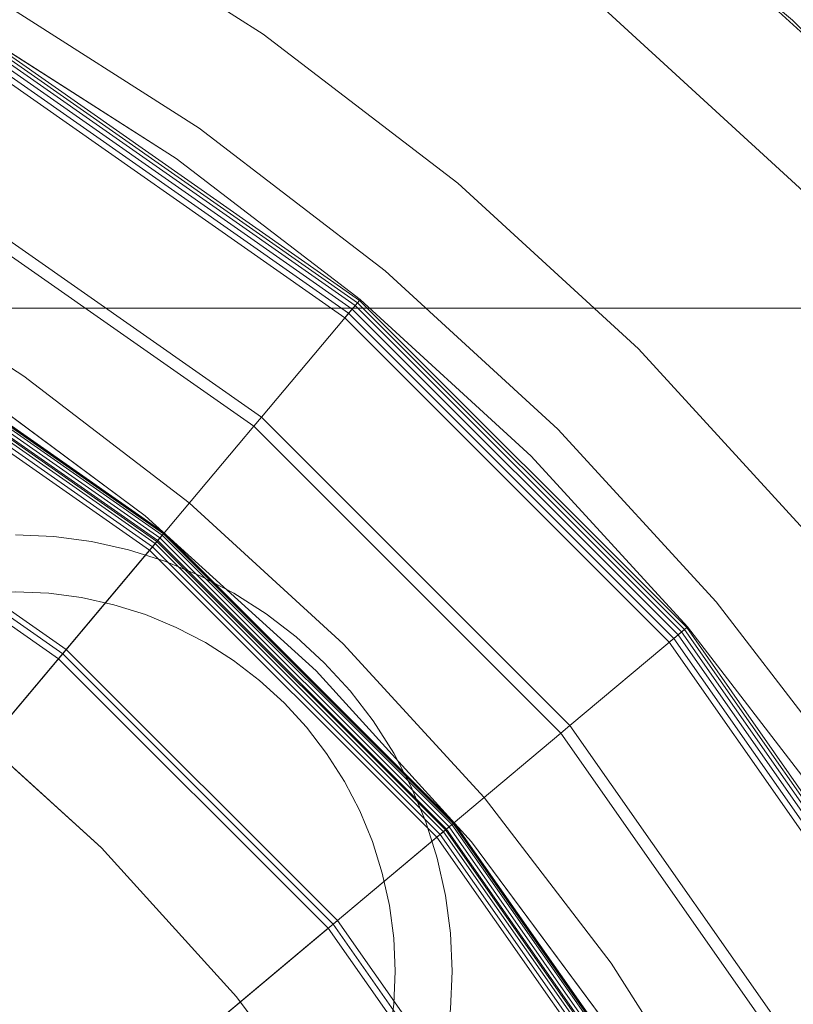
# Model space of a CAD drawing. Header units: inches. Extents: x -412 to -304, y -62 to 18.
# Tile 699 of 809: x -357.364 to -356.962, y -3.258 to -2.747. Entities that reach past the tile are written whole.
import ezdxf

# ---------------------------------------------------------------- set-up
doc = ezdxf.new("R2010")
doc.units = ezdxf.units.IN
doc.header["$LTSCALE"] = 32
doc.header["$MEASUREMENT"] = 0
for name, color, linetype, lineweight in [('Black', 7, 'Continuous', 18), ('DashLine', 7, 'Continuous', 13), ('Drawing', 7, 'Continuous', 18), ('Metal_HtAdjMech', 7, 'Continuous', 18), ('Metal_MP', 7, 'Continuous', 5), ('None', 7, 'Continuous', 18), ('Plastic-MPWireManager', 7, 'Continuous', 25), ('SolidLine', 7, 'Continuous', 15), ('TIMotion-Frame', 7, 'Continuous', 18), ('Wood_1-H', 7, 'Continuous', 13)]:
    doc.layers.add(name, color=color, linetype=linetype, lineweight=lineweight)

# ---------------------------------------------------------------- blocks, each defined once
blk = doc.blocks.new('Group-20')
at = {"layer": 'Black'}
for points in [[(-34.54794, 16.53613, 28.9791), (34.54794, 16.53613, 28.9791), (34.54794, -16.53613, 28.9791), (-34.54794, -16.53613, 28.9791)], [(-34.54794, 16.53613, 27.70079), (34.54794, 16.53613, 27.70079), (34.54794, -16.53613, 27.70079), (-34.54794, -16.53613, 27.70079)]]:
    blk.add_3dface(points, dxfattribs=at)
at = {"layer": 'Wood_1-H'}
for points in [[(-35.96494, 17.95313, 28.99879), (35.96494, 17.95313, 28.99879), (35.96494, -17.95313, 28.99879), (-35.96494, -17.95313, 28.99879)], [(-35.96494, 17.95313, 28.9791), (35.96494, 17.95313, 28.9791), (35.96494, -17.95313, 28.9791), (-35.96494, -17.95313, 28.9791)]]:
    blk.add_3dface(points, dxfattribs=at)
blk = doc.blocks.new('MPHtAdjColumn-NoCable (3D)')
at = {"layer": 'Metal_HtAdjMech'}
for points in [[(-0.88536, 1.05513, 23.66289), (-0.68868, 1.19284, 23.66289), (-0.68789, 1.19147, 23.65699), (-0.88434, 1.05391, 23.65699)], [(-0.88536, 1.05513, 23.69544), (-0.68868, 1.19284, 23.69544), (-0.68868, 1.19284, 23.66289), (-0.88536, 1.05513, 23.66289)], [(-0.88434, 1.05391, 23.70135), (-0.68789, 1.19147, 23.70135), (-0.68868, 1.19284, 23.69544), (-0.88536, 1.05513, 23.69544)], [(-0.88434, 1.05391, 23.65699), (-0.68789, 1.19147, 23.65699), (-0.68696, 1.18984, 23.65454), (-0.88313, 1.05248, 23.65454)], [(-0.88156, 1.0506, 23.70567), (-0.68573, 1.18773, 23.70567), (-0.68789, 1.19147, 23.70135), (-0.88434, 1.05391, 23.70135)], [(-0.88313, 1.05248, 23.65454), (-0.68696, 1.18984, 23.65454), (-0.68573, 1.18773, 23.65267), (-0.88156, 1.0506, 23.65267)], [(-0.88156, 1.0506, 23.65267), (-0.68573, 1.18773, 23.65267), (-0.68431, 1.18526, 23.65149), (-0.87973, 1.04842, 23.65149)], [(-0.83454, 0.99457, 23.74793), (-0.64916, 1.12437, 23.74793), (-0.68573, 1.18773, 23.70567), (-0.88156, 1.0506, 23.70567)], [(-0.87973, 1.04842, 23.65149), (-0.68431, 1.18526, 23.65149), (-0.68278, 1.18261, 23.65108), (-0.87777, 1.04608, 23.65108)], [(-0.83055, 0.98981, 23.74951), (-0.64605, 1.119, 23.74951), (-0.64916, 1.12437, 23.74793), (-0.83454, 0.99457, 23.74793)], [(0, 0, 23.74951), (-0.64605, 1.119, 23.74951), (-0.83055, 0.98981, 23.74951)], [(-1.05513, 0.88536, 23.66289), (-0.88536, 1.05513, 23.66289), (-0.88434, 1.05391, 23.65699), (-1.05391, 0.88434, 23.65699)], [(-1.05513, 0.88536, 23.69544), (-0.88536, 1.05513, 23.69544), (-0.88536, 1.05513, 23.66289), (-1.05513, 0.88536, 23.66289)], [(-1.05391, 0.88434, 23.70135), (-0.88434, 1.05391, 23.70135), (-0.88536, 1.05513, 23.69544), (-1.05513, 0.88536, 23.69544)], [(-1.05391, 0.88434, 23.65699), (-0.88434, 1.05391, 23.65699), (-0.88313, 1.05248, 23.65454), (-1.05248, 0.88313, 23.65454)], [(-1.0506, 0.88156, 23.70567), (-0.88156, 1.0506, 23.70567), (-0.88434, 1.05391, 23.70135), (-1.05391, 0.88434, 23.70135)], [(-1.05248, 0.88313, 23.65454), (-0.88313, 1.05248, 23.65454), (-0.88156, 1.0506, 23.65267), (-1.0506, 0.88156, 23.65267)], [(-1.0506, 0.88156, 23.65267), (-0.88156, 1.0506, 23.65267), (-0.87973, 1.04842, 23.65149), (-1.04842, 0.87973, 23.65149)], [(-0.99457, 0.83454, 23.74793), (-0.83454, 0.99457, 23.74793), (-0.88156, 1.0506, 23.70567), (-1.0506, 0.88156, 23.70567)], [(-1.04842, 0.87973, 23.65149), (-0.87973, 1.04842, 23.65149), (-0.87777, 1.04608, 23.65108), (-1.04608, 0.87777, 23.65108)], [(-0.98981, 0.83055, 23.74951), (-0.83055, 0.98981, 23.74951), (-0.83454, 0.99457, 23.74793), (-0.99457, 0.83454, 23.74793)], [(0, 0, 23.74951), (-0.83055, 0.98981, 23.74951), (-0.98981, 0.83055, 23.74951)], [(-1.19284, 0.68868, 23.66289), (-1.05513, 0.88536, 23.66289), (-1.05391, 0.88434, 23.65699), (-1.19147, 0.68789, 23.65699)], [(-1.19284, 0.68868, 23.69544), (-1.05513, 0.88536, 23.69544), (-1.05513, 0.88536, 23.66289), (-1.19284, 0.68868, 23.66289)], [(-1.19147, 0.68789, 23.70135), (-1.05391, 0.88434, 23.70135), (-1.05513, 0.88536, 23.69544), (-1.19284, 0.68868, 23.69544)], [(-1.19147, 0.68789, 23.65699), (-1.05391, 0.88434, 23.65699), (-1.05248, 0.88313, 23.65454), (-1.18984, 0.68696, 23.65454)], [(-1.18773, 0.68573, 23.70567), (-1.0506, 0.88156, 23.70567), (-1.05391, 0.88434, 23.70135), (-1.19147, 0.68789, 23.70135)], [(-1.18984, 0.68696, 23.65454), (-1.05248, 0.88313, 23.65454), (-1.0506, 0.88156, 23.65267), (-1.18773, 0.68573, 23.65267)], [(-1.18773, 0.68573, 23.65267), (-1.0506, 0.88156, 23.65267), (-1.04842, 0.87973, 23.65149), (-1.18526, 0.68431, 23.65149)], [(-1.12437, 0.64916, 23.74793), (-0.99457, 0.83454, 23.74793), (-1.0506, 0.88156, 23.70567), (-1.18773, 0.68573, 23.70567)], [(-1.18526, 0.68431, 23.65149), (-1.04842, 0.87973, 23.65149), (-1.04608, 0.87777, 23.65108), (-1.18261, 0.68278, 23.65108)], [(-1.119, 0.64605, 23.74951), (-0.98981, 0.83055, 23.74951), (-0.99457, 0.83454, 23.74793), (-1.12437, 0.64916, 23.74793)], [(0, 0, 23.74951), (-0.98981, 0.83055, 23.74951), (-1.119, 0.64605, 23.74951)]]:
    blk.add_3dface(points, dxfattribs=at)
for points, invisible_edges in [([(-0.79036, 1.12875, 2.90305), (-0.68898, 1.19334, 2.90305), (-0.70711, 0.90396, 2.90305), (-0.72426, 0.90321, 2.90305)], 10), ([(-0.71133, 1.01588, 23.65108), (-0.62008, 1.07401, 23.65108), (-0.68898, 1.19334, 23.65108), (-0.79036, 1.12875, 23.65108)], 10), ([(-0.68995, 0.90321, 2.90305), (-0.70711, 0.90396, 2.90305), (-0.68898, 1.19334, 2.90305)], 10), ([(-0.88573, 1.05557, 2.90305), (-0.79036, 1.12875, 2.90305), (-0.75806, 0.89725, 2.90305), (-0.77443, 0.89209, 2.90305)], 10), ([(-0.88573, 1.05557, 2.90305), (-0.88573, 1.05557, 23.65108), (-0.79036, 1.12875, 23.65108), (-0.79036, 1.12875, 2.90305)], 5), ([(-0.79036, 1.12875, 23.65108), (-0.88573, 1.05557, 23.65108), (-0.79716, 0.95002, 23.65108), (-0.71133, 1.01588, 23.65108)], 10), ([(-0.72426, 0.90321, 2.90305), (-0.74129, 0.90097, 2.90305), (-0.79036, 1.12875, 2.90305)], 10), ([(-0.74129, 0.90097, 2.90305), (-0.75806, 0.89725, 2.90305), (-0.79036, 1.12875, 2.90305)], 10), ([(-0.68995, 0.90321, 3.18202), (-0.67292, 0.90097, 3.18202), (-0.62008, 1.07401, 3.18202), (-0.71133, 1.01588, 3.18202)], 10), ([(-0.62008, 1.07401, 3.18202), (-0.62008, 1.07401, 23.65108), (-0.71133, 1.01588, 23.65108), (-0.71133, 1.01588, 3.18202)], 5), ([(-0.97436, 0.97436, 2.90305), (-0.88573, 1.05557, 2.90305), (-0.82002, 0.86836, 2.90305), (-0.83364, 0.8579, 2.90305)], 10), ([(-0.97436, 0.97436, 2.90305), (-0.97436, 0.97436, 23.65108), (-0.88573, 1.05557, 23.65108), (-0.88573, 1.05557, 2.90305)], 5), ([(-0.87692, 0.87692, 23.65108), (-0.79716, 0.95002, 23.65108), (-0.88573, 1.05557, 23.65108), (-0.97436, 0.97436, 23.65108)], 10), ([(-0.88573, 1.05557, 2.90305), (-0.7903, 0.88551, 2.90305), (-0.80553, 0.87758, 2.90305)], 9), ([(-0.77443, 0.89209, 2.90305), (-0.7903, 0.88551, 2.90305), (-0.88573, 1.05557, 2.90305)], 10), ([(-0.80553, 0.87758, 2.90305), (-0.82002, 0.86836, 2.90305), (-0.88573, 1.05557, 2.90305)], 10), ([(-0.75806, 0.89725, 3.18202), (-0.74129, 0.90097, 3.18202), (-0.71133, 1.01588, 3.18202), (-0.79716, 0.95002, 3.18202)], 10), ([(-0.71133, 1.01588, 3.18202), (-0.71133, 1.01588, 23.65108), (-0.79716, 0.95002, 23.65108), (-0.79716, 0.95002, 3.18202)], 5), ([(-0.71133, 1.01588, 3.18202), (-0.74129, 0.90097, 3.18202), (-0.72426, 0.90321, 3.18202)], 9), ([(-0.72426, 0.90321, 3.18202), (-0.70711, 0.90396, 3.18202), (-0.71133, 1.01588, 3.18202)], 10), ([(-0.71133, 1.01588, 3.18202), (-0.70711, 0.90396, 3.18202), (-0.68995, 0.90321, 3.18202)], 9), ([(-1.05557, 0.88573, 2.90305), (-0.97436, 0.97436, 2.90305), (-0.8579, 0.83364, 2.90305), (-0.86836, 0.82002, 2.90305)], 10), ([(-1.05557, 0.88573, 2.90305), (-1.05557, 0.88573, 23.65108), (-0.97436, 0.97436, 23.65108), (-0.97436, 0.97436, 2.90305)], 5), ([(-0.97436, 0.97436, 23.65108), (-1.05557, 0.88573, 23.65108), (-0.95002, 0.79716, 23.65108), (-0.87692, 0.87692, 23.65108)], 10), ([(-0.83364, 0.8579, 2.90305), (-0.8463, 0.8463, 2.90305), (-0.97436, 0.97436, 2.90305)], 10), ([(-0.8463, 0.8463, 2.90305), (-0.8579, 0.83364, 2.90305), (-0.97436, 0.97436, 2.90305)], 10), ([(-0.79716, 0.95002, 3.18202), (-0.87692, 0.87692, 3.18202), (-0.82002, 0.86836, 3.18202), (-0.80553, 0.87758, 3.18202)], 10), ([(-0.79716, 0.95002, 3.18202), (-0.79716, 0.95002, 23.65108), (-0.87692, 0.87692, 23.65108), (-0.87692, 0.87692, 3.18202)], 5), ([(-0.80553, 0.87758, 3.18202), (-0.7903, 0.88551, 3.18202), (-0.79716, 0.95002, 3.18202)], 10), ([(-0.79716, 0.95002, 3.18202), (-0.77443, 0.89209, 3.18202), (-0.75806, 0.89725, 3.18202)], 9), ([(-0.79716, 0.95002, 3.18202), (-0.7903, 0.88551, 3.18202), (-0.77443, 0.89209, 3.18202)], 9), ([(-0.74129, 0.90097, 2.90305), (-0.74129, 0.90097, 3.18202), (-0.75806, 0.89725, 3.18202), (-0.75806, 0.89725, 2.90305)], 5), ([(-0.72426, 0.90321, 2.90305), (-0.72426, 0.90321, 3.18202), (-0.74129, 0.90097, 3.18202), (-0.74129, 0.90097, 2.90305)], 5), ([(-0.70711, 0.90396, 2.90305), (-0.70711, 0.90396, 3.18202), (-0.72426, 0.90321, 3.18202), (-0.72426, 0.90321, 2.90305)], 5), ([(-0.68995, 0.90321, 2.90305), (-0.68995, 0.90321, 3.18202), (-0.70711, 0.90396, 3.18202), (-0.70711, 0.90396, 2.90305)], 5), ([(-0.75806, 0.89725, 2.90305), (-0.75806, 0.89725, 3.18202), (-0.77443, 0.89209, 3.18202), (-0.77443, 0.89209, 2.90305)], 5), ([(-0.77443, 0.89209, 2.90305), (-0.77443, 0.89209, 3.18202), (-0.7903, 0.88551, 3.18202), (-0.7903, 0.88551, 2.90305)], 5), ([(-1.12875, 0.79036, 2.90305), (-1.05557, 0.88573, 2.90305), (-0.89209, 0.77443, 2.90305), (-0.89725, 0.75806, 2.90305)], 10), ([(-1.12875, 0.79036, 2.90305), (-1.12875, 0.79036, 23.65108), (-1.05557, 0.88573, 23.65108), (-1.05557, 0.88573, 2.90305)], 5), ([(-1.05557, 0.88573, 23.65108), (-1.12875, 0.79036, 23.65108), (-1.01588, 0.71133, 23.65108), (-0.95002, 0.79716, 23.65108)], 10), ([(-1.05557, 0.88573, 2.90305), (-0.87758, 0.80553, 2.90305), (-0.88551, 0.7903, 2.90305)], 9), ([(-0.88551, 0.7903, 2.90305), (-0.89209, 0.77443, 2.90305), (-1.05557, 0.88573, 2.90305)], 10), ([(-0.86836, 0.82002, 2.90305), (-0.87758, 0.80553, 2.90305), (-1.05557, 0.88573, 2.90305)], 10), ([(-0.7903, 0.88551, 2.90305), (-0.7903, 0.88551, 3.18202), (-0.80553, 0.87758, 3.18202), (-0.80553, 0.87758, 2.90305)], 5), ([(-0.87758, 0.80553, 3.18202), (-0.86836, 0.82002, 3.18202), (-0.87692, 0.87692, 3.18202), (-0.95002, 0.79716, 3.18202)], 10), ([(-0.87692, 0.87692, 3.18202), (-0.87692, 0.87692, 23.65108), (-0.95002, 0.79716, 23.65108), (-0.95002, 0.79716, 3.18202)], 5), ([(-0.87692, 0.87692, 3.18202), (-0.8579, 0.83364, 3.18202), (-0.8463, 0.8463, 3.18202)], 9), ([(-0.87692, 0.87692, 3.18202), (-0.86836, 0.82002, 3.18202), (-0.8579, 0.83364, 3.18202)], 9), ([(-0.87692, 0.87692, 3.18202), (-0.83364, 0.8579, 3.18202), (-0.82002, 0.86836, 3.18202)], 9), ([(-0.8463, 0.8463, 3.18202), (-0.83364, 0.8579, 3.18202), (-0.87692, 0.87692, 3.18202)], 10), ([(-0.80553, 0.87758, 2.90305), (-0.80553, 0.87758, 3.18202), (-0.82002, 0.86836, 3.18202), (-0.82002, 0.86836, 2.90305)], 5), ([(-0.82002, 0.86836, 2.90305), (-0.82002, 0.86836, 3.18202), (-0.83364, 0.8579, 3.18202), (-0.83364, 0.8579, 2.90305)], 5), ([(-0.83364, 0.8579, 2.90305), (-0.83364, 0.8579, 3.18202), (-0.8463, 0.8463, 3.18202), (-0.8463, 0.8463, 2.90305)], 5), ([(-0.8463, 0.8463, 2.90305), (-0.8463, 0.8463, 3.18202), (-0.8579, 0.83364, 3.18202), (-0.8579, 0.83364, 2.90305)], 5), ([(-0.8579, 0.83364, 2.90305), (-0.8579, 0.83364, 3.18202), (-0.86836, 0.82002, 3.18202), (-0.86836, 0.82002, 2.90305)], 5), ([(-0.86836, 0.82002, 2.90305), (-0.86836, 0.82002, 3.18202), (-0.87758, 0.80553, 3.18202), (-0.87758, 0.80553, 2.90305)], 5), ([(-0.88551, 0.7903, 3.18202), (-0.87758, 0.80553, 3.18202), (-0.95002, 0.79716, 3.18202)], 10), ([(-0.87758, 0.80553, 2.90305), (-0.87758, 0.80553, 3.18202), (-0.88551, 0.7903, 3.18202), (-0.88551, 0.7903, 2.90305)], 5), ([(-0.95002, 0.79716, 3.18202), (-1.01588, 0.71133, 3.18202), (-0.90097, 0.74129, 3.18202), (-0.89725, 0.75806, 3.18202)], 10), ([(-0.95002, 0.79716, 3.18202), (-0.95002, 0.79716, 23.65108), (-1.01588, 0.71133, 23.65108), (-1.01588, 0.71133, 3.18202)], 5), ([(-0.95002, 0.79716, 3.18202), (-0.89209, 0.77443, 3.18202), (-0.88551, 0.7903, 3.18202)], 9), ([(-0.89725, 0.75806, 3.18202), (-0.89209, 0.77443, 3.18202), (-0.95002, 0.79716, 3.18202)], 10), ([(-0.90321, 0.72426, 2.90305), (-0.90396, 0.70711, 2.90305), (-1.19334, 0.68898, 2.90305), (-1.12875, 0.79036, 2.90305)], 10), ([(-1.19334, 0.68898, 2.90305), (-1.19334, 0.68898, 23.65108), (-1.12875, 0.79036, 23.65108), (-1.12875, 0.79036, 2.90305)], 5), ([(-1.12875, 0.79036, 23.65108), (-1.19334, 0.68898, 23.65108), (-1.07401, 0.62008, 23.65108), (-1.01588, 0.71133, 23.65108)], 10), ([(-1.12875, 0.79036, 2.90305), (-0.89725, 0.75806, 2.90305), (-0.90097, 0.74129, 2.90305)], 9), ([(-0.90097, 0.74129, 2.90305), (-0.90321, 0.72426, 2.90305), (-1.12875, 0.79036, 2.90305)], 10), ([(-0.88551, 0.7903, 2.90305), (-0.88551, 0.7903, 3.18202), (-0.89209, 0.77443, 3.18202), (-0.89209, 0.77443, 2.90305)], 5), ([(-0.89209, 0.77443, 2.90305), (-0.89209, 0.77443, 3.18202), (-0.89725, 0.75806, 3.18202), (-0.89725, 0.75806, 2.90305)], 5), ([(-0.89725, 0.75806, 2.90305), (-0.89725, 0.75806, 3.18202), (-0.90097, 0.74129, 3.18202), (-0.90097, 0.74129, 2.90305)], 5), ([(-0.90321, 0.72426, 3.18202), (-0.90097, 0.74129, 3.18202), (-1.01588, 0.71133, 3.18202)], 10), ([(-0.90097, 0.74129, 2.90305), (-0.90097, 0.74129, 3.18202), (-0.90321, 0.72426, 3.18202), (-0.90321, 0.72426, 2.90305)], 5), ([(-0.90396, 0.70711, 3.18202), (-0.90321, 0.72426, 3.18202), (-1.01588, 0.71133, 3.18202)], 10), ([(-0.90321, 0.72426, 2.90305), (-0.90321, 0.72426, 3.18202), (-0.90396, 0.70711, 3.18202), (-0.90396, 0.70711, 2.90305)], 5), ([(-1.01588, 0.71133, 3.18202), (-1.07401, 0.62008, 3.18202), (-0.90097, 0.67292, 3.18202), (-0.90321, 0.68995, 3.18202)], 10), ([(-1.01588, 0.71133, 3.18202), (-1.01588, 0.71133, 23.65108), (-1.07401, 0.62008, 23.65108), (-1.07401, 0.62008, 3.18202)], 5), ([(-1.01588, 0.71133, 3.18202), (-0.90321, 0.68995, 3.18202), (-0.90396, 0.70711, 3.18202)], 9)]:
    blk.add_3dface(points, dxfattribs=dict(at, invisible_edges=invisible_edges))
at = {"layer": 'Metal_MP'}
for points, invisible_edges in [([(-0.6678, 0.93005, 2.76919), (-0.68738, 0.93262, 2.76919), (-0.69095, 1.48176, 2.76919), (-0.55918, 1.53634, 2.76919)], 10), ([(-0.70711, 0.93348, 2.90305), (-0.68738, 0.93262, 2.90305), (-0.65184, 1.49938, 2.90305), (-0.69043, 1.48067, 2.90305)], 10), ([(-0.70711, 0.93348, 2.76919), (-0.72684, 0.93262, 2.76919), (-0.81747, 1.4159, 2.76919), (-0.69095, 1.48176, 2.76919)], 10), ([(-0.69095, 1.48176, 2.76919), (-0.68738, 0.93262, 2.76919), (-0.70711, 0.93348, 2.76919)], 9), ([(-0.69043, 1.48067, 2.90305), (-0.77399, 1.44015, 2.90305), (-0.72684, 0.93262, 2.90305), (-0.70711, 0.93348, 2.90305)], 10), ([(-0.74642, 0.93005, 2.90305), (-0.72684, 0.93262, 2.90305), (-0.77399, 1.44015, 2.90305), (-0.81681, 1.41479, 2.90305)], 10), ([(-0.93776, 1.33926, 2.76919), (-0.81747, 1.4159, 2.76919), (-0.74642, 0.93005, 2.76919), (-0.7657, 0.92577, 2.76919)], 10), ([(-0.81747, 1.4159, 2.76919), (-0.72684, 0.93262, 2.76919), (-0.74642, 0.93005, 2.76919)], 9), ([(-0.7657, 0.92577, 2.90305), (-0.74642, 0.93005, 2.90305), (-0.81681, 1.41479, 2.90305), (-0.89034, 1.37124, 2.90305)], 10), ([(-0.89034, 1.37124, 2.90305), (-0.93697, 1.33815, 2.90305), (-0.78453, 0.91983, 2.90305), (-0.7657, 0.92577, 2.90305)], 10), ([(-0.80278, 0.91227, 2.76919), (-0.8203, 0.90316, 2.76919), (-1.05092, 1.25243, 2.76919), (-0.93776, 1.33926, 2.76919)], 10), ([(-0.93776, 1.33926, 2.76919), (-0.78453, 0.91983, 2.76919), (-0.80278, 0.91227, 2.76919)], 9), ([(-0.7657, 0.92577, 2.76919), (-0.78453, 0.91983, 2.76919), (-0.93776, 1.33926, 2.76919)], 10), ([(-0.80278, 0.91227, 2.90305), (-0.78453, 0.91983, 2.90305), (-0.93697, 1.33815, 2.90305), (-1.00092, 1.29276, 2.90305)], 10), ([(-1.00092, 1.29276, 2.90305), (-1.05002, 1.25137, 2.90305), (-0.8203, 0.90316, 2.90305), (-0.80278, 0.91227, 2.90305)], 10), ([(-0.83695, 0.89254, 2.76919), (-0.85262, 0.88052, 2.76919), (-1.15608, 1.15608, 2.76919), (-1.05092, 1.25243, 2.76919)], 10), ([(-1.05092, 1.25243, 2.76919), (-0.8203, 0.90316, 2.76919), (-0.83695, 0.89254, 2.76919)], 9), ([(-1.05002, 1.25137, 2.90305), (-1.10449, 1.20546, 2.90305), (-0.85262, 0.88052, 2.90305), (-0.83695, 0.89254, 2.90305)], 10), ([(-0.83695, 0.89254, 2.90305), (-0.8203, 0.90316, 2.90305), (-1.05002, 1.25137, 2.90305)], 10), ([(-1.25243, 1.05092, 23.4936), (-1.15608, 1.15608, 23.4936), (-1.24027, 1.24027, 23.4936), (-1.34364, 1.12745, 23.4936)], 10), ([(-1.34364, 1.12745, 2.3125), (-1.24027, 1.24027, 2.3125), (-1.15608, 1.15608, 2.3125), (-1.25243, 1.05092, 2.3125)], 10), ([(-1.10449, 1.20546, 2.90305), (-1.15509, 1.15509, 2.90305), (-0.86718, 0.86718, 2.90305), (-0.85262, 0.88052, 2.90305)], 10), ([(-1.20045, 1.10994, 2.90305), (-1.15608, 1.15608, 23.4936), (-1.25243, 1.05092, 23.4936)], 9), ([(-1.25243, 1.05092, 2.76919), (-1.25243, 1.05092, 2.3125), (-1.15608, 1.15608, 2.3125), (-1.15608, 1.15608, 2.76919)], 5), ([(-1.25243, 1.05092, 2.76919), (-1.15608, 1.15608, 2.76919), (-0.88052, 0.85262, 2.76919), (-0.89254, 0.83695, 2.76919)], 10), ([(-1.20045, 1.10994, 2.90305), (-1.15509, 1.15509, 2.90305), (-1.15608, 1.15608, 23.4936)], 10), ([(-0.88052, 0.85262, 2.90305), (-0.86718, 0.86718, 2.90305), (-1.15509, 1.15509, 2.90305), (-1.20045, 1.10994, 2.90305)], 10), ([(-1.15608, 1.15608, 2.76919), (-0.86718, 0.86718, 2.76919), (-0.88052, 0.85262, 2.76919)], 9), ([(-0.85262, 0.88052, 2.76919), (-0.86718, 0.86718, 2.76919), (-1.15608, 1.15608, 2.76919)], 10), ([(-1.25243, 1.05092, 23.4936), (-1.2514, 1.05004, 2.90305), (-1.20045, 1.10994, 2.90305)], 9), ([(-0.89254, 0.83695, 2.90305), (-0.88052, 0.85262, 2.90305), (-1.20045, 1.10994, 2.90305), (-1.2514, 1.05004, 2.90305)], 10), ([(-0.90316, 0.8203, 2.76919), (-0.91227, 0.80278, 2.76919), (-1.33926, 0.93776, 2.76919), (-1.25243, 1.05092, 2.76919)], 10), ([(-1.2514, 1.05004, 2.90305), (-1.28837, 1.00656, 2.90305), (-0.91227, 0.80278, 2.90305), (-0.90316, 0.8203, 2.90305)], 10), ([(-1.25243, 1.05092, 2.76919), (-0.89254, 0.83695, 2.76919), (-0.90316, 0.8203, 2.76919)], 9), ([(-0.90316, 0.8203, 2.90305), (-0.89254, 0.83695, 2.90305), (-1.2514, 1.05004, 2.90305)], 10), ([(-0.91983, 0.78453, 2.90305), (-0.91227, 0.80278, 2.90305), (-1.28837, 1.00656, 2.90305), (-1.33821, 0.93701, 2.90305)], 10), ([(-0.92577, 0.7657, 2.76919), (-0.93005, 0.74642, 2.76919), (-1.4159, 0.81747, 2.76919), (-1.33926, 0.93776, 2.76919)], 10), ([(-0.92577, 0.7657, 2.90305), (-0.91983, 0.78453, 2.90305), (-1.33821, 0.93701, 2.90305), (-1.36717, 0.89659, 2.90305)], 10), ([(-1.33926, 0.93776, 2.76919), (-0.91983, 0.78453, 2.76919), (-0.92577, 0.7657, 2.76919)], 9), ([(-1.33926, 0.93776, 2.76919), (-0.91227, 0.80278, 2.76919), (-0.91983, 0.78453, 2.76919)], 9), ([(-0.74642, 0.93005, 2.76919), (-0.74642, 0.93005, 2.90305), (-0.7657, 0.92577, 2.90305), (-0.7657, 0.92577, 2.76919)], 5), ([(-0.72684, 0.93262, 2.76919), (-0.72684, 0.93262, 2.90305), (-0.74642, 0.93005, 2.90305), (-0.74642, 0.93005, 2.76919)], 5), ([(-0.70711, 0.93348, 2.76919), (-0.70711, 0.93348, 2.90305), (-0.72684, 0.93262, 2.90305), (-0.72684, 0.93262, 2.76919)], 5), ([(-0.68738, 0.93262, 2.76919), (-0.68738, 0.93262, 2.90305), (-0.70711, 0.93348, 2.90305), (-0.70711, 0.93348, 2.76919)], 5), ([(-0.7657, 0.92577, 2.76919), (-0.7657, 0.92577, 2.90305), (-0.78453, 0.91983, 2.90305), (-0.78453, 0.91983, 2.76919)], 5), ([(-0.78453, 0.91983, 2.76919), (-0.78453, 0.91983, 2.90305), (-0.80278, 0.91227, 2.90305), (-0.80278, 0.91227, 2.76919)], 5), ([(-0.80278, 0.91227, 2.76919), (-0.80278, 0.91227, 2.90305), (-0.8203, 0.90316, 2.90305), (-0.8203, 0.90316, 2.76919)], 5), ([(-0.8203, 0.90316, 2.76919), (-0.8203, 0.90316, 2.90305), (-0.83695, 0.89254, 2.90305), (-0.83695, 0.89254, 2.76919)], 5), ([(-1.36717, 0.89659, 2.90305), (-1.41486, 0.81685, 2.90305), (-0.93005, 0.74642, 2.90305), (-0.92577, 0.7657, 2.90305)], 10), ([(-0.83695, 0.89254, 2.76919), (-0.83695, 0.89254, 2.90305), (-0.85262, 0.88052, 2.90305), (-0.85262, 0.88052, 2.76919)], 5), ([(-0.85262, 0.88052, 2.76919), (-0.85262, 0.88052, 2.90305), (-0.86718, 0.86718, 2.90305), (-0.86718, 0.86718, 2.76919)], 5), ([(-0.86718, 0.86718, 2.76919), (-0.86718, 0.86718, 2.90305), (-0.88052, 0.85262, 2.90305), (-0.88052, 0.85262, 2.76919)], 5), ([(-0.88052, 0.85262, 2.76919), (-0.88052, 0.85262, 2.90305), (-0.89254, 0.83695, 2.90305), (-0.89254, 0.83695, 2.76919)], 5), ([(-0.89254, 0.83695, 2.76919), (-0.89254, 0.83695, 2.90305), (-0.90316, 0.8203, 2.90305), (-0.90316, 0.8203, 2.76919)], 5), ([(-0.93262, 0.72684, 2.76919), (-0.93348, 0.70711, 2.76919), (-1.48176, 0.69095, 2.76919), (-1.4159, 0.81747, 2.76919)], 10), ([(-1.4159, 0.81747, 2.76919), (-0.93005, 0.74642, 2.76919), (-0.93262, 0.72684, 2.76919)], 9), ([(-0.90316, 0.8203, 2.76919), (-0.90316, 0.8203, 2.90305), (-0.91227, 0.80278, 2.90305), (-0.91227, 0.80278, 2.76919)], 5), ([(-0.93262, 0.72684, 2.90305), (-0.93005, 0.74642, 2.90305), (-1.41486, 0.81685, 2.90305), (-1.43685, 0.7801, 2.90305)], 10), ([(-0.91227, 0.80278, 2.76919), (-0.91227, 0.80278, 2.90305), (-0.91983, 0.78453, 2.90305), (-0.91983, 0.78453, 2.76919)], 5), ([(-0.91983, 0.78453, 2.76919), (-0.91983, 0.78453, 2.90305), (-0.92577, 0.7657, 2.90305), (-0.92577, 0.7657, 2.76919)], 5), ([(-0.93348, 0.70711, 2.90305), (-0.93262, 0.72684, 2.90305), (-1.43685, 0.7801, 2.90305), (-1.48079, 0.69048, 2.90305)], 10), ([(-0.92577, 0.7657, 2.76919), (-0.92577, 0.7657, 2.90305), (-0.93005, 0.74642, 2.90305), (-0.93005, 0.74642, 2.76919)], 5), ([(-0.93005, 0.74642, 2.76919), (-0.93005, 0.74642, 2.90305), (-0.93262, 0.72684, 2.90305), (-0.93262, 0.72684, 2.76919)], 5), ([(-0.93262, 0.72684, 2.76919), (-0.93262, 0.72684, 2.90305), (-0.93348, 0.70711, 2.90305), (-0.93348, 0.70711, 2.76919)], 5)]:
    blk.add_3dface(points, dxfattribs=dict(at, invisible_edges=invisible_edges))
blk = doc.blocks.new('MPHtAdjLeg-16-NoCable (3D)')
at = {"layer": 'DashLine', "color": 7}
blk.add_blockref('MPHtAdjColumn-NoCable (3D)', (0, 0), dxfattribs=at)
blk = doc.blocks.new('MpHtAdjBase-3 (3D)')
at = {"layer": 'Black', "color": 7}
blk.add_blockref('MPHtAdjLeg-16-NoCable (3D)', (-21.55512, 0), dxfattribs=at)
blk = doc.blocks.new('Group-21')
at = {"layer": 'Metal_HtAdjMech'}
for points, invisible_edges in [([(-1.2146, 0.11963, 23.90699), (-0.863, 0.863, 23.90699), (-0.2381, 1.19702, 23.90699), (-1.2146, 0.11963, 23.90699)], 15), ([(-1.2146, 0.11963, 23.90699), (-0.2381, 1.19702, 23.90699), (1.07636, 0.57533, 23.90699), (-1.2146, 0.11963, 23.90699)], 15), ([(-1.2146, 0.11963, 2.98179), (-0.863, 0.863, 2.98179), (-0.2381, 1.19702, 2.98179), (-1.2146, 0.11963, 2.98179)], 15), ([(-1.2146, 0.11963, 2.98179), (-0.2381, 1.19702, 2.98179), (1.07636, 0.57533, 2.98179), (-1.2146, 0.11963, 2.98179)], 15), ([(-0.863, 0.863, 23.90699), (-0.57533, 1.07636, 23.90699), (-0.2381, 1.19702, 23.90699), (-0.863, 0.863, 23.90699)], 15), ([(-0.863, 0.863, 2.98179), (-0.57533, 1.07636, 2.98179), (-0.2381, 1.19702, 2.98179), (-0.863, 0.863, 2.98179)], 15), ([(-0.863, 0.863, 23.90699), (-0.77426, 0.94344, 23.90699), (-0.57533, 1.07636, 23.90699), (-0.863, 0.863, 23.90699)], 14), ([(-0.863, 0.863, 2.98179), (-0.77426, 0.94344, 2.98179), (-0.57533, 1.07636, 2.98179), (-0.863, 0.863, 2.98179)], 14), ([(-0.77426, 0.94344, 23.90699), (-0.67806, 1.01479, 23.90699), (-0.57533, 1.07636, 23.90699), (-0.77426, 0.94344, 23.90699)], 12), ([(-0.77426, 0.94344, 2.98179), (-0.67806, 1.01479, 2.98179), (-0.57533, 1.07636, 2.98179), (-0.77426, 0.94344, 2.98179)], 12), ([(-1.2146, 0.11963, 23.90699), (-1.07636, 0.57533, 23.90699), (-0.863, 0.863, 23.90699), (-1.2146, 0.11963, 23.90699)], 15), ([(-1.2146, 0.11963, 2.98179), (-1.07636, 0.57533, 2.98179), (-0.863, 0.863, 2.98179), (-1.2146, 0.11963, 2.98179)], 15), ([(-1.07636, 0.57533, 23.90699), (-1.01479, 0.67806, 23.90699), (-0.863, 0.863, 23.90699), (-1.07636, 0.57533, 23.90699)], 14), ([(-1.07636, 0.57533, 2.98179), (-1.01479, 0.67806, 2.98179), (-0.863, 0.863, 2.98179), (-1.07636, 0.57533, 2.98179)], 14), ([(-1.01479, 0.67806, 23.90699), (-0.94344, 0.77426, 23.90699), (-0.863, 0.863, 23.90699), (-1.01479, 0.67806, 23.90699)], 12), ([(-1.01479, 0.67806, 2.98179), (-0.94344, 0.77426, 2.98179), (-0.863, 0.863, 2.98179), (-1.01479, 0.67806, 2.98179)], 12)]:
    blk.add_3dface(points, dxfattribs=dict(at, invisible_edges=invisible_edges))
for points in [[(-0.78417, 0.93454, 23.9188), (-0.60998, 1.05651, 23.9188), (-0.60978, 1.05616, 23.91574), (-0.78391, 0.93423, 23.91574)], [(-0.78417, 0.93454, 23.95135), (-0.60998, 1.05651, 23.95135), (-0.60998, 1.05651, 23.9188), (-0.78417, 0.93454, 23.9188)], [(-0.78406, 0.9344, 23.9534), (-0.60989, 1.05636, 23.9534), (-0.60998, 1.05651, 23.95135), (-0.78417, 0.93454, 23.95135)], [(-0.78372, 0.934, 23.95539), (-0.60962, 1.0559, 23.95539), (-0.60989, 1.05636, 23.9534), (-0.78406, 0.9344, 23.9534)], [(-0.78391, 0.93423, 23.91574), (-0.60978, 1.05616, 23.91574), (-0.60919, 1.05514, 23.91289), (-0.78316, 0.93333, 23.91289)], [(-0.78316, 0.93333, 23.95726), (-0.60919, 1.05514, 23.95726), (-0.60962, 1.0559, 23.95539), (-0.78372, 0.934, 23.95539)], [(-0.78316, 0.93333, 23.91289), (-0.60919, 1.05514, 23.91289), (-0.60825, 1.05352, 23.91045), (-0.78195, 0.93189, 23.91045)], [(-0.78195, 0.93189, 23.9597), (-0.60825, 1.05352, 23.9597), (-0.60919, 1.05514, 23.95726), (-0.78316, 0.93333, 23.95726)], [(-0.78195, 0.93189, 23.91045), (-0.60825, 1.05352, 23.91045), (-0.60735, 1.05197, 23.90898), (-0.7808, 0.93052, 23.90898)], [(-0.78038, 0.93002, 23.96158), (-0.60703, 1.0514, 23.96158), (-0.60825, 1.05352, 23.9597), (-0.78195, 0.93189, 23.9597)], [(-0.7808, 0.93052, 23.90898), (-0.60735, 1.05197, 23.90898), (-0.60633, 1.0502, 23.90789), (-0.77949, 0.92896, 23.90789)], [(-0.73336, 0.87398, 24.00383), (-0.57045, 0.98805, 24.00383), (-0.60703, 1.0514, 23.96158), (-0.78038, 0.93002, 23.96158)], [(-0.77949, 0.92896, 23.90789), (-0.60633, 1.0502, 23.90789), (-0.60523, 1.04828, 23.90722), (-0.77806, 0.92726, 23.90722)], [(-0.77806, 0.92726, 23.90722), (-0.60523, 1.04828, 23.90722), (-0.60408, 1.04629, 23.90699), (-0.77658, 0.9255, 23.90699)], [(-0.77658, 0.9255, 23.90699), (-0.60408, 1.04629, 23.90699), (0, 0, 23.90699)], [(-0.67806, 1.01479, 2.98179), (-0.67806, 1.01479, 23.90699), (-0.77426, 0.94344, 23.90699), (-0.77426, 0.94344, 2.98179)], [(-0.73153, 0.8718, 24.00501), (-0.56903, 0.98558, 24.00501), (-0.57045, 0.98805, 24.00383), (-0.73336, 0.87398, 24.00383)], [(-0.72939, 0.86925, 24.00541), (-0.56737, 0.98271, 24.00541), (-0.56903, 0.98558, 24.00501), (-0.73153, 0.8718, 24.00501)], [(0, 0, 24.00541), (0, 0, 24.00541), (-0.56737, 0.98271, 24.00541), (-0.72939, 0.86925, 24.00541)], [(-0.77426, 0.94344, 2.98179), (-0.77426, 0.94344, 23.90699), (-0.863, 0.863, 23.90699), (-0.863, 0.863, 2.98179)], [(-0.93454, 0.78417, 23.9188), (-0.78417, 0.93454, 23.9188), (-0.78391, 0.93423, 23.91574), (-0.93423, 0.78391, 23.91574)], [(-0.93454, 0.78417, 23.95135), (-0.78417, 0.93454, 23.95135), (-0.78417, 0.93454, 23.9188), (-0.93454, 0.78417, 23.9188)], [(-0.9344, 0.78406, 23.9534), (-0.78406, 0.9344, 23.9534), (-0.78417, 0.93454, 23.95135), (-0.93454, 0.78417, 23.95135)], [(-0.934, 0.78372, 23.95539), (-0.78372, 0.934, 23.95539), (-0.78406, 0.9344, 23.9534), (-0.9344, 0.78406, 23.9534)], [(-0.93423, 0.78391, 23.91574), (-0.78391, 0.93423, 23.91574), (-0.78316, 0.93333, 23.91289), (-0.93333, 0.78316, 23.91289)], [(-0.93333, 0.78316, 23.95726), (-0.78316, 0.93333, 23.95726), (-0.78372, 0.934, 23.95539), (-0.934, 0.78372, 23.95539)], [(-0.93333, 0.78316, 23.91289), (-0.78316, 0.93333, 23.91289), (-0.78195, 0.93189, 23.91045), (-0.93189, 0.78195, 23.91045)], [(-0.93189, 0.78195, 23.9597), (-0.78195, 0.93189, 23.9597), (-0.78316, 0.93333, 23.95726), (-0.93333, 0.78316, 23.95726)], [(-0.93189, 0.78195, 23.91045), (-0.78195, 0.93189, 23.91045), (-0.7808, 0.93052, 23.90898), (-0.93052, 0.7808, 23.90898)], [(-0.93002, 0.78038, 23.96158), (-0.78038, 0.93002, 23.96158), (-0.78195, 0.93189, 23.9597), (-0.93189, 0.78195, 23.9597)], [(-0.93052, 0.7808, 23.90898), (-0.7808, 0.93052, 23.90898), (-0.77949, 0.92896, 23.90789), (-0.92896, 0.77949, 23.90789)], [(-0.87398, 0.73336, 24.00383), (-0.73336, 0.87398, 24.00383), (-0.78038, 0.93002, 23.96158), (-0.93002, 0.78038, 23.96158)], [(-0.92896, 0.77949, 23.90789), (-0.77949, 0.92896, 23.90789), (-0.77806, 0.92726, 23.90722), (-0.92726, 0.77806, 23.90722)], [(-0.92726, 0.77806, 23.90722), (-0.77806, 0.92726, 23.90722), (-0.77658, 0.9255, 23.90699), (-0.9255, 0.77658, 23.90699)], [(-0.9255, 0.77658, 23.90699), (-0.77658, 0.9255, 23.90699), (0, 0, 23.90699)], [(-0.8718, 0.73153, 24.00501), (-0.73153, 0.8718, 24.00501), (-0.73336, 0.87398, 24.00383), (-0.87398, 0.73336, 24.00383)], [(-0.86925, 0.72939, 24.00541), (-0.72939, 0.86925, 24.00541), (-0.73153, 0.8718, 24.00501), (-0.8718, 0.73153, 24.00501)], [(0, 0, 24.00541), (0, 0, 24.00541), (-0.72939, 0.86925, 24.00541), (-0.86925, 0.72939, 24.00541)], [(-0.863, 0.863, 2.98179), (-0.863, 0.863, 23.90699), (-0.94344, 0.77426, 23.90699), (-0.94344, 0.77426, 2.98179)], [(-1.05651, 0.60998, 23.9188), (-0.93454, 0.78417, 23.9188), (-0.93423, 0.78391, 23.91574), (-1.05616, 0.60978, 23.91574)], [(-1.05651, 0.60998, 23.95135), (-0.93454, 0.78417, 23.95135), (-0.93454, 0.78417, 23.9188), (-1.05651, 0.60998, 23.9188)], [(-1.05636, 0.60989, 23.9534), (-0.9344, 0.78406, 23.9534), (-0.93454, 0.78417, 23.95135), (-1.05651, 0.60998, 23.95135)], [(-1.0559, 0.60962, 23.95539), (-0.934, 0.78372, 23.95539), (-0.9344, 0.78406, 23.9534), (-1.05636, 0.60989, 23.9534)], [(-1.05616, 0.60978, 23.91574), (-0.93423, 0.78391, 23.91574), (-0.93333, 0.78316, 23.91289), (-1.05514, 0.60919, 23.91289)], [(-1.05514, 0.60919, 23.95726), (-0.93333, 0.78316, 23.95726), (-0.934, 0.78372, 23.95539), (-1.0559, 0.60962, 23.95539)], [(-1.05514, 0.60919, 23.91289), (-0.93333, 0.78316, 23.91289), (-0.93189, 0.78195, 23.91045), (-1.05352, 0.60825, 23.91045)], [(-1.05352, 0.60825, 23.9597), (-0.93189, 0.78195, 23.9597), (-0.93333, 0.78316, 23.95726), (-1.05514, 0.60919, 23.95726)], [(-1.05352, 0.60825, 23.91045), (-0.93189, 0.78195, 23.91045), (-0.93052, 0.7808, 23.90898), (-1.05197, 0.60735, 23.90898)], [(-1.0514, 0.60703, 23.96158), (-0.93002, 0.78038, 23.96158), (-0.93189, 0.78195, 23.9597), (-1.05352, 0.60825, 23.9597)], [(-1.05197, 0.60735, 23.90898), (-0.93052, 0.7808, 23.90898), (-0.92896, 0.77949, 23.90789), (-1.0502, 0.60633, 23.90789)], [(-0.98805, 0.57045, 24.00383), (-0.87398, 0.73336, 24.00383), (-0.93002, 0.78038, 23.96158), (-1.0514, 0.60703, 23.96158)], [(-1.0502, 0.60633, 23.90789), (-0.92896, 0.77949, 23.90789), (-0.92726, 0.77806, 23.90722), (-1.04828, 0.60523, 23.90722)], [(-1.04828, 0.60523, 23.90722), (-0.92726, 0.77806, 23.90722), (-0.9255, 0.77658, 23.90699), (-1.04629, 0.60408, 23.90699)], [(-1.04629, 0.60408, 23.90699), (-0.9255, 0.77658, 23.90699), (0, 0, 23.90699)], [(-0.94344, 0.77426, 2.98179), (-0.94344, 0.77426, 23.90699), (-1.01479, 0.67806, 23.90699), (-1.01479, 0.67806, 2.98179)], [(-0.98558, 0.56903, 24.00501), (-0.8718, 0.73153, 24.00501), (-0.87398, 0.73336, 24.00383), (-0.98805, 0.57045, 24.00383)], [(-0.98271, 0.56737, 24.00541), (-0.86925, 0.72939, 24.00541), (-0.8718, 0.73153, 24.00501), (-0.98558, 0.56903, 24.00501)], [(0, 0, 24.00541), (0, 0, 24.00541), (-0.86925, 0.72939, 24.00541), (-0.98271, 0.56737, 24.00541)]]:
    blk.add_3dface(points, dxfattribs=at)
blk = doc.blocks.new('Group-22')
at = {"layer": 'Black', "color": 7}
blk.add_blockref('Group-21', (0, 0), dxfattribs=at)
blk = doc.blocks.new('MpHtAdjMidLeg (3D)')
at = {"layer": 'Black', "color": 7}
blk.add_blockref('Group-22', (0, 0), dxfattribs=at)
blk = doc.blocks.new('MPHtAdjLegCoverPower (3D)')
at = {"layer": 'Black'}
for points, invisible_edges in [([(0.9831, 1.40233, 23.67077), (0.85755, 1.48243, 23.67077), (0.69984, 1.2098, 23.67077), (0.8023, 1.14443, 23.67077)], 10), ([(0.8023, 1.14443, 23.67077), (0.89869, 1.0704, 23.67077), (1.10121, 1.31162, 23.67077), (0.9831, 1.40233, 23.67077)], 10), ([(0.83552, 1.19325, 22.23376), (0.72835, 1.26153, 22.23376), (0.7874, 1.36382, 22.23376), (0.90327, 1.29, 22.23376)], 10), ([(1.13918, 1.35684, 23.4936), (1.25275, 1.25275, 23.4936), (1.11355, 1.11355, 23.4936), (1.01226, 1.20637, 23.4936)], 10), ([(0.89869, 1.0704, 23.67077), (0.98828, 0.98828, 23.67077), (1.21099, 1.21099, 23.67077), (1.10121, 1.31162, 23.67077)], 10), ([(0.90327, 1.29, 22.23376), (1.01226, 1.20637, 22.23376), (0.93634, 1.11589, 22.23376), (0.83552, 1.19325, 22.23376)], 10), ([(0.8023, 1.14443, 23.4936), (0.69984, 1.2098, 23.4936), (0.72835, 1.26153, 23.4936), (0.83552, 1.19325, 23.4936)], 10), ([(0.83552, 1.19325, 22.23376), (0.83552, 1.19325, 23.4936), (0.72835, 1.26153, 23.4936), (0.72835, 1.26153, 22.23376)], 5), ([(1.31162, 1.10121, 23.67077), (1.21099, 1.21099, 23.67077), (0.98828, 0.98828, 23.67077), (1.0704, 0.89869, 23.67077)], 10), ([(0.8023, 1.14443, 23.4936), (0.8023, 1.14443, 23.67077), (0.69984, 1.2098, 23.67077), (0.69984, 1.2098, 23.4936)], 5), ([(1.03004, 1.03004, 22.23376), (0.93634, 1.11589, 22.23376), (1.01226, 1.20637, 22.23376), (1.11355, 1.11355, 22.23376)], 10), ([(1.01226, 1.20637, 22.23376), (1.01226, 1.20637, 23.4936), (1.11355, 1.11355, 23.4936), (1.11355, 1.11355, 22.23376)], 5), ([(0.83552, 1.19325, 23.4936), (0.93634, 1.11589, 23.4936), (0.89869, 1.0704, 23.4936), (0.8023, 1.14443, 23.4936)], 10), ([(0.93634, 1.11589, 22.23376), (0.93634, 1.11589, 23.4936), (0.83552, 1.19325, 23.4936), (0.83552, 1.19325, 22.23376)], 5), ([(0.89869, 1.0704, 23.4936), (0.89869, 1.0704, 23.67077), (0.8023, 1.14443, 23.67077), (0.8023, 1.14443, 23.4936)], 5), ([(0.98828, 0.98828, 23.4936), (0.89869, 1.0704, 23.4936), (0.93634, 1.11589, 23.4936), (1.03004, 1.03004, 23.4936)], 10), ([(1.03004, 1.03004, 22.23376), (1.03004, 1.03004, 23.4936), (0.93634, 1.11589, 23.4936), (0.93634, 1.11589, 22.23376)], 5), ([(1.11589, 0.93634, 22.23376), (1.03004, 1.03004, 22.23376), (1.11355, 1.11355, 22.23376), (1.20637, 1.01226, 22.23376)], 10), ([(1.40233, 0.9831, 23.67077), (1.31162, 1.10121, 23.67077), (1.0704, 0.89869, 23.67077), (1.14443, 0.8023, 23.67077)], 10), ([(0.98828, 0.98828, 23.4936), (0.98828, 0.98828, 23.67077), (0.89869, 1.0704, 23.67077), (0.89869, 1.0704, 23.4936)], 5), ([(1.0704, 0.89869, 23.4936), (0.98828, 0.98828, 23.4936), (1.03004, 1.03004, 23.4936), (1.11589, 0.93634, 23.4936)], 10), ([(1.11589, 0.93634, 22.23376), (1.11589, 0.93634, 23.4936), (1.03004, 1.03004, 23.4936), (1.03004, 1.03004, 22.23376)], 5), ([(1.0704, 0.89869, 23.4936), (1.0704, 0.89869, 23.67077), (0.98828, 0.98828, 23.67077), (0.98828, 0.98828, 23.4936)], 5), ([(1.11589, 0.93634, 23.4936), (1.19325, 0.83552, 23.4936), (1.14443, 0.8023, 23.4936), (1.0704, 0.89869, 23.4936)], 10), ([(1.14443, 0.8023, 23.4936), (1.14443, 0.8023, 23.67077), (1.0704, 0.89869, 23.67077), (1.0704, 0.89869, 23.4936)], 5)]:
    blk.add_3dface(points, dxfattribs=dict(at, invisible_edges=invisible_edges))
at = {"layer": 'Plastic-MPWireManager', "invisible_edges": 10}
for points in [[(0.61034, 1.6632, 2.15502), (0.75213, 1.60408, 2.15502), (0.05409, 0.12149, 2.15502), (0.0433, 0.12575, 2.15502)], [(0.75213, 1.60408, 2.3125), (0.61034, 1.6632, 2.3125), (0.08203, 0.23824, 2.3125), (0.10248, 0.23018, 2.3125)], [(0.75213, 1.60408, 2.15502), (0.88826, 1.53289, 2.15502), (0.06448, 0.11632, 2.15502), (0.05409, 0.12149, 2.15502)], [(0.10248, 0.23018, 2.3125), (0.12216, 0.22038, 2.3125), (0.88826, 1.53289, 2.3125), (0.75213, 1.60408, 2.3125)], [(0.07437, 0.11026, 2.15502), (0.06448, 0.11632, 2.15502), (0.88826, 1.53289, 2.15502), (1.01771, 1.45018, 2.15502)], [(0.12216, 0.22038, 2.3125), (0.1409, 0.20889, 2.3125), (1.01771, 1.45018, 2.3125), (0.88826, 1.53289, 2.3125)], [(0.08369, 0.10335, 2.15502), (0.07437, 0.11026, 2.15502), (1.01771, 1.45018, 2.15502), (1.13951, 1.35656, 2.15502)], [(1.13951, 1.35656, 2.3125), (1.01771, 1.45018, 2.3125), (0.1409, 0.20889, 2.3125), (0.15857, 0.19582, 2.3125)], [(1.13951, 1.35656, 2.15502), (1.25275, 1.25275, 2.15502), (0.09238, 0.09567, 2.15502), (0.08369, 0.10335, 2.15502)], [(0.15857, 0.19582, 2.3125), (0.17503, 0.18125, 2.3125), (1.25275, 1.25275, 2.3125), (1.13951, 1.35656, 2.3125)], [(0.10037, 0.08725, 2.15502), (0.09238, 0.09567, 2.15502), (1.25275, 1.25275, 2.15502), (1.35656, 1.13951, 2.15502)], [(1.35656, 1.13951, 2.3125), (1.25275, 1.25275, 2.3125), (0.17503, 0.18125, 2.3125), (0.19016, 0.16531, 2.3125)], [(1.35656, 1.13951, 2.15502), (1.45018, 1.01771, 2.15502), (0.10759, 0.07817, 2.15502), (0.10037, 0.08725, 2.15502)], [(0.19016, 0.16531, 2.3125), (0.20385, 0.1481, 2.3125), (1.45018, 1.01771, 2.3125), (1.35656, 1.13951, 2.3125)], [(0.114, 0.0685, 2.15502), (0.10759, 0.07817, 2.15502), (1.45018, 1.01771, 2.15502), (1.53289, 0.88826, 2.15502)], [(1.53289, 0.88826, 2.3125), (1.45018, 1.01771, 2.3125), (0.20385, 0.1481, 2.3125), (0.21598, 0.12977, 2.3125)], [(0.11953, 0.0583, 2.15502), (0.114, 0.0685, 2.15502), (1.53289, 0.88826, 2.15502), (1.60408, 0.75213, 2.15502)], [(1.60408, 0.75213, 2.3125), (1.53289, 0.88826, 2.3125), (0.21598, 0.12977, 2.3125), (0.22647, 0.11046, 2.3125)], [(1.60408, 0.75213, 2.15502), (1.6632, 0.61034, 2.15502), (0.12416, 0.04766, 2.15502), (0.11953, 0.0583, 2.15502)], [(1.6632, 0.61034, 2.3125), (1.60408, 0.75213, 2.3125), (0.22647, 0.11046, 2.3125), (0.23523, 0.0903, 2.3125)]]:
    blk.add_3dface(points, dxfattribs=at)
blk = doc.blocks.new('TL9-Upper (3D)')
at = {"layer": 'TIMotion-Frame'}
for points in [[(-1.81112, -1.33858, -2.28346), (-1.81112, 5.49213, -2.28346), (1.81092, 5.49213, -2.28346), (1.81092, -1.33858, -2.28346)], [(-2.06693, -1.0315, -0.29528), (2.06693, -1.0315, -0.29528), (2.06693, 5.15748, -0.29528), (-2.06693, 5.15748, -0.29528)], [(-0.8217, -0.67436, -22.34252), (-0.8217, -0.67436, -2.28346), (-0.88385, -0.59057, -2.28346), (-0.88385, -0.59057, -22.34252)], [(-0.75165, -0.75165, -22.34252), (-0.75165, -0.75165, -2.28346), (-0.8217, -0.67436, -2.28346), (-0.8217, -0.67436, -22.34252)], [(-0.67436, -0.8217, -22.34252), (-0.67436, -0.8217, -2.28346), (-0.75165, -0.75165, -2.28346), (-0.75165, -0.75165, -22.34252)], [(-2.06693, -1.0315, -0.37402), (2.06693, -1.0315, -0.37402), (2.06693, -1.0315, -0.29528), (-2.06693, -1.0315, -0.29528)], [(-2.06693, -1.35827, -0.37402), (2.06693, -1.35827, -0.37402), (2.06693, -1.0315, -0.37402), (-2.06693, -1.0315, -0.37402)]]:
    blk.add_3dface(points, dxfattribs=at)
for points, invisible_edges in [([(-1.04257, -0.20738, -2.28346), (0.50109, -0.93748, -2.28346), (0.93748, 0.50109, -2.28346), (-1.04257, -0.20738, -2.28346)], 15), ([(-1.04257, -0.20738, -22.34252), (0.50109, -0.93748, -22.34252), (0.93748, 0.50109, -22.34252), (-1.04257, -0.20738, -22.34252)], 15), ([(-1.04257, -0.20738, -2.28346), (-0.88385, -0.59057, -2.28346), (-0.50109, -0.93748, -2.28346), (-1.04257, -0.20738, -2.28346)], 15), ([(-1.04257, -0.20738, -2.28346), (-0.50109, -0.93748, -2.28346), (0.50109, -0.93748, -2.28346), (-1.04257, -0.20738, -2.28346)], 15), ([(-1.04257, -0.20738, -22.34252), (-0.88385, -0.59057, -22.34252), (-0.50109, -0.93748, -22.34252), (-1.04257, -0.20738, -22.34252)], 15), ([(-1.04257, -0.20738, -22.34252), (-0.50109, -0.93748, -22.34252), (0.50109, -0.93748, -22.34252), (-1.04257, -0.20738, -22.34252)], 15), ([(-0.88385, -0.59057, -2.28346), (-0.8217, -0.67436, -2.28346), (-0.75165, -0.75165, -2.28346), (-0.88385, -0.59057, -2.28346)], 12), ([(-0.88385, -0.59057, -2.28346), (-0.75165, -0.75165, -2.28346), (-0.67436, -0.8217, -2.28346), (-0.88385, -0.59057, -2.28346)], 13), ([(-0.88385, -0.59057, -2.28346), (-0.67436, -0.8217, -2.28346), (-0.50109, -0.93748, -2.28346), (-0.88385, -0.59057, -2.28346)], 15), ([(-0.88385, -0.59057, -22.34252), (-0.8217, -0.67436, -22.34252), (-0.75165, -0.75165, -22.34252), (-0.88385, -0.59057, -22.34252)], 12), ([(-0.88385, -0.59057, -22.34252), (-0.75165, -0.75165, -22.34252), (-0.67436, -0.8217, -22.34252), (-0.88385, -0.59057, -22.34252)], 13), ([(-0.88385, -0.59057, -22.34252), (-0.67436, -0.8217, -22.34252), (-0.50109, -0.93748, -22.34252), (-0.88385, -0.59057, -22.34252)], 15)]:
    blk.add_3dface(points, dxfattribs=dict(at, invisible_edges=invisible_edges))
blk = doc.blocks.new('TEK04-Frame (3D)')
at = {"layer": 'DashLine', "color": 7, "rotation": 270}
blk.add_blockref('TL9-Upper (3D)', (-0.01952, 0, 0.21654), dxfattribs=at)
blk = doc.blocks.new('Group-23')
at = {"layer": 'None'}
blk.add_blockref('Group-20', (0, 0), dxfattribs=at)
at = {"layer": 'SolidLine', "color": 7}
for name, p in [('MpHtAdjBase-3 (3D)', (0, 0)), ('TEK04-Frame (3D)', (-21.55512, 0, 27.70079)), ('MpHtAdjMidLeg (3D)', (-21.55512, 0, 0.80906))]:
    blk.add_blockref(name, p, dxfattribs=at)
at = {"layer": 'SolidLine', "color": 7, "rotation": 90}
blk.add_blockref('MPHtAdjLegCoverPower (3D)', (-21.55512, 0), dxfattribs=at)
blk = doc.blocks.new('MP Ht Adju Rect Table (3D)')
at = {"layer": 'None'}
blk.add_blockref('Group-23', (0, 0), dxfattribs=at)
at = {"layer": 'Drawing', "color": 0, "flags": 1}
for tag in ['Tag', 'Catalog', 'Option1', 'Option2', 'Option3', 'Option4', 'Option5', 'Option6', 'Option7', 'Option8', 'Option9', 'Option10', 'Option11', 'Option12', 'Custom', 'FinishGroup', 'Discount', 'Item2', 'Item3', 'Item6', 'Item9', 'Item10', 'Item12', 'Item13', 'Item16', 'Item19', 'Item20', 'Item21', 'Item22', 'Item23', 'Item24', 'Item25', 'Item8', 'Item18', 'Item1', 'Item4', 'Item5', 'Item7', 'Item11', 'Item14', 'Item15', 'Item17']:
    blk.add_attdef(tag, (-16.60664, -46.53056), '', height=0.00709, dxfattribs=at)

msp = doc.modelspace()

# ---------------------------------------------------------------- block references
at = {"layer": 'Drawing', "rotation": 270}
msp.add_blockref('MP Ht Adju Rect Table (3D)', (-358.07283, -25.50309), dxfattribs=at)

doc.saveas('drawing.dxf')
